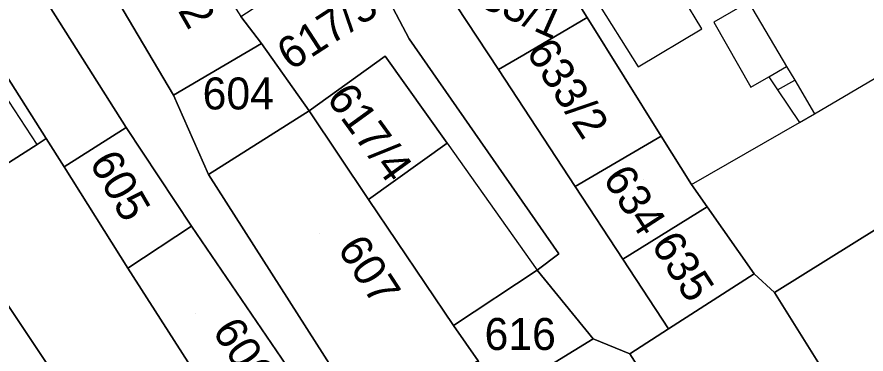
# Model space of a CAD drawing. Extents: x -263943 to -261149, y -1236934 to -1230686.
# Drawn here: x -262618.9 to -262565.8, y -1235469.1 to -1235448 of the extents above; entities that cross this region are included whole.
import ezdxf

# ---------------------------------------------------------------- set-up
doc = ezdxf.new("R2010")
doc.units = 0
for name, color, linetype in [('body_kn', 7, 'Continuous'), ('kladpar_druhypozemkov', 7, 'Continuous'), ('kladpar_hranice', 7, 'Continuous'), ('kladpar_parcelnecisla', 7, 'Continuous'), ('kladpar_plochy', 7, 'Continuous'), ('zappar_hrandruhpozemk', 7, 'Continuous')]:
    doc.layers.add(name, color=color, linetype=linetype)

msp = doc.modelspace()

# ---------------------------------------------------------------- linework, layer by layer
at = {"layer": 'body_kn'}
for p, q in [((-262583.2, -1235448.08), (-262583.2, -1235448.08)), ((-262576.03, -1235448.79), (-262576.03, -1235448.79)), ((-262575.27, -1235448.37), (-262575.27, -1235448.37)), ((-262594.34, -1235449.42), (-262594.34, -1235449.42)), ((-262603.58, -1235449.7), (-262603.58, -1235449.7)), ((-262587.16, -1235450.41), (-262587.16, -1235450.41)), ((-262595.83, -1235450.49), (-262595.83, -1235450.49)), ((-262588.74, -1235451.34), (-262588.74, -1235451.34)), ((-262588.74, -1235451.34), (-262588.74, -1235451.34)), ((-262580, -1235451.17), (-262580, -1235451.17)), ((-262570.72, -1235451.14), (-262570.72, -1235451.14)), ((-262570.72, -1235451.14), (-262570.72, -1235451.14)), ((-262571.84, -1235451.79), (-262571.84, -1235451.79)), ((-262570.21, -1235452), (-262570.21, -1235452)), ((-262570.21, -1235452), (-262570.21, -1235452)), ((-262572.96, -1235452.43), (-262572.96, -1235452.43)), ((-262571.3, -1235452.6), (-262571.3, -1235452.6)), ((-262571.3, -1235452.6), (-262571.3, -1235452.6)), ((-262609.08, -1235452.93), (-262609.08, -1235452.93)), ((-262609.08, -1235452.93), (-262609.08, -1235452.93)), ((-262600.6, -1235453.92), (-262600.6, -1235453.92)), ((-262568.97, -1235454.11), (-262568.97, -1235454.11)), ((-262568.97, -1235454.11), (-262568.97, -1235454.11)), ((-262569.91, -1235454.65), (-262569.91, -1235454.65)), ((-262612.04, -1235454.96), (-262612.04, -1235454.96)), ((-262612.04, -1235454.96), (-262612.04, -1235454.96)), ((-262617.04, -1235455.65), (-262617.04, -1235455.65)), ((-262578.56, -1235455.51), (-262578.56, -1235455.51)), ((-262617.61, -1235456.02), (-262617.61, -1235456.02)), ((-262617.61, -1235456.02), (-262617.61, -1235456.02)), ((-262591.95, -1235455.95), (-262591.95, -1235455.95)), ((-262591.95, -1235455.95), (-262591.95, -1235455.95)), ((-262615.93, -1235457.43), (-262615.93, -1235457.43)), ((-262606.89, -1235457.9), (-262606.89, -1235457.9)), ((-262583.95, -1235458.65), (-262583.95, -1235458.65)), ((-262576.67, -1235458.53), (-262576.67, -1235458.53)), ((-262576.67, -1235458.53), (-262576.67, -1235458.53)), ((-262596.88, -1235459.46), (-262596.88, -1235459.46)), ((-262596.88, -1235459.46), (-262596.88, -1235459.46)), ((-262575.69, -1235459.93), (-262575.69, -1235459.93)), ((-262607.95, -1235461.14), (-262607.95, -1235461.14)), ((-262584.97, -1235462.86), (-262584.97, -1235462.86)), ((-262580.96, -1235463.21), (-262580.96, -1235463.21)), ((-262580.96, -1235463.21), (-262580.96, -1235463.21)), ((-262611.93, -1235463.77), (-262611.93, -1235463.77)), ((-262611.93, -1235463.77), (-262611.93, -1235463.77)), ((-262586.32, -1235463.88), (-262586.32, -1235463.88)), ((-262586.32, -1235463.88), (-262586.32, -1235463.88)), ((-262572.76, -1235464.11), (-262572.76, -1235464.11)), ((-262571.48, -1235465.29), (-262571.48, -1235465.29)), ((-262591.57, -1235467.36), (-262591.57, -1235467.36)), ((-262578.11, -1235467.55), (-262578.11, -1235467.55)), ((-262582.83, -1235468.19), (-262582.83, -1235468.19)), ((-262580.54, -1235469.12), (-262580.54, -1235469.12))]:
    msp.add_line(p, q, dxfattribs=at)
at = {"layer": 'kladpar_druhypozemkov'}
for p, q in [((-262604.83, -1235451.88), (-262604.83, -1235451.88)), ((-262583.86, -1235451.59), (-262583.86, -1235451.59)), ((-262595.95, -1235455.18), (-262595.95, -1235455.18)), ((-262611.42, -1235458.23), (-262611.42, -1235458.23)), ((-262579.66, -1235458.24), (-262579.66, -1235458.24)), ((-262599.93, -1235461.58), (-262599.93, -1235461.58)), ((-262576.56, -1235462.89), (-262576.56, -1235462.89)), ((-262607.73, -1235466.63), (-262607.73, -1235466.63)), ((-262586.83, -1235466.98), (-262586.83, -1235466.98))]:
    msp.add_line(p, q, dxfattribs=at)
at = {"layer": 'kladpar_hranice'}
for points in [[(-262625.1, -1235427.56), (-262616.32, -1235441.43), (-262615.99, -1235441.26), (-262609.08, -1235452.93), (-262606.89, -1235457.9), (-262596.8, -1235473.72), (-262598.58, -1235474.91), (-262607.95, -1235461.14), (-262612.04, -1235454.96), (-262618.29, -1235445.06), (-262620.77, -1235441.13)], [(-262618.29, -1235445.06), (-262612.04, -1235454.96), (-262615.93, -1235457.43), (-262617.04, -1235455.65), (-262621.84, -1235448.09), (-262622.21, -1235447.5), (-262624.72, -1235443.55), (-262627.45, -1235439.25), (-262630.51, -1235434.43), (-262632.17, -1235431.81), (-262628.83, -1235429.49), (-262623.46, -1235436.87), (-262622.71, -1235438.06), (-262620.77, -1235441.13), (-262618.29, -1235445.06)], [(-262559.9, -1235448.76), (-262557.79, -1235452.48), (-262558.17, -1235452.63), (-262558.64, -1235452.82), (-262556.86, -1235456.18), (-262571.48, -1235465.29), (-262572.76, -1235464.11), (-262575.69, -1235459.93), (-262576.67, -1235458.53), (-262578.56, -1235455.51), (-262583.2, -1235448.08), (-262585.68, -1235444.1), (-262586.39, -1235442.97), (-262585.47, -1235442.45), (-262581.25, -1235440.09), (-262568.79, -1235433.12), (-262565.65, -1235438.64), (-262560.12, -1235448.38), (-262559.9, -1235448.76)], [(-262609.08, -1235452.93), (-262615.99, -1235441.26), (-262611.08, -1235438.2), (-262604.86, -1235448.01), (-262603.58, -1235449.7), (-262609.08, -1235452.93)], [(-262588.74, -1235451.34), (-262592.06, -1235446.29), (-262586.39, -1235442.97), (-262585.68, -1235444.1), (-262583.2, -1235448.08), (-262587.16, -1235450.41), (-262588.74, -1235451.34)], [(-262586.32, -1235463.88), (-262591.57, -1235467.36), (-262596.88, -1235459.46), (-262591.95, -1235455.95), (-262595.83, -1235450.49), (-262600.6, -1235453.92), (-262603.58, -1235449.7), (-262604.86, -1235448.01), (-262597.58, -1235443.25), (-262594.34, -1235449.42), (-262584.97, -1235462.86), (-262586.32, -1235463.88)], [(-262592.06, -1235446.29), (-262588.74, -1235451.34), (-262583.95, -1235458.65), (-262580.96, -1235463.21), (-262578.11, -1235467.55), (-262580.54, -1235469.12), (-262582.83, -1235468.19), (-262586.32, -1235463.88), (-262584.97, -1235462.86), (-262594.34, -1235449.42), (-262597.58, -1235443.25)], [(-262617.61, -1235456.02), (-262622.37, -1235459.05), (-262627.21, -1235451.58), (-262622.53, -1235448.54), (-262621.84, -1235448.09), (-262617.04, -1235455.65), (-262617.61, -1235456.02)], [(-262588.74, -1235451.34), (-262587.16, -1235450.41), (-262583.2, -1235448.08), (-262578.56, -1235455.51), (-262583.95, -1235458.65), (-262588.74, -1235451.34)], [(-262609.08, -1235452.93), (-262603.58, -1235449.7), (-262600.6, -1235453.92), (-262606.89, -1235457.9), (-262609.08, -1235452.93)], [(-262596.88, -1235459.46), (-262600.6, -1235453.92), (-262595.83, -1235450.49), (-262591.95, -1235455.95), (-262596.88, -1235459.46)], [(-262590.03, -1235469.56), (-262591.94, -1235470.73), (-262593.88, -1235471.92), (-262596.8, -1235473.72), (-262606.89, -1235457.9), (-262600.6, -1235453.92), (-262596.88, -1235459.46), (-262591.57, -1235467.36), (-262590.03, -1235469.56)], [(-262612.04, -1235454.96), (-262607.95, -1235461.14), (-262611.93, -1235463.77), (-262615.93, -1235457.43), (-262612.04, -1235454.96)], [(-262587.55, -1235511.19), (-262589.17, -1235511.95), (-262589.39, -1235511.61), (-262609.32, -1235481.29), (-262623.62, -1235459.84), (-262622.37, -1235459.05), (-262617.61, -1235456.02), (-262617.04, -1235455.65), (-262615.93, -1235457.43), (-262611.93, -1235463.77), (-262603.06, -1235477.63), (-262581.85, -1235508.5), (-262574.17, -1235520.91), (-262579.53, -1235523.52), (-262587.55, -1235511.19)], [(-262580.96, -1235463.21), (-262583.95, -1235458.65), (-262578.56, -1235455.51), (-262576.67, -1235458.53), (-262575.69, -1235459.93), (-262580.96, -1235463.21)], [(-262528.57, -1235528.58), (-262531.04, -1235530.05), (-262533.15, -1235526.66), (-262541.51, -1235513.22), (-262555.52, -1235490.81), (-262571.48, -1235465.29), (-262556.86, -1235456.18), (-262553.69, -1235462.2), (-262553.35, -1235461.97), (-262553.18, -1235461.86), (-262541.16, -1235481.3), (-262531.67, -1235496), (-262515.62, -1235520.86), (-262528.57, -1235528.58)], [(-262624.41, -1235460.35), (-262623.62, -1235459.84), (-262609.32, -1235481.29), (-262589.39, -1235511.61), (-262596.25, -1235515.41), (-262600.46, -1235508.52), (-262605.62, -1235500.09), (-262619.84, -1235480.29), (-262623.16, -1235475.31), (-262630.32, -1235464.06), (-262626.09, -1235461.43), (-262624.41, -1235460.35)], [(-262580.96, -1235463.21), (-262575.69, -1235459.93), (-262572.76, -1235464.11), (-262578.11, -1235467.55), (-262580.96, -1235463.21)], [(-262611.93, -1235463.77), (-262607.95, -1235461.14), (-262598.58, -1235474.91), (-262603.06, -1235477.63), (-262611.93, -1235463.77)], [(-262588.67, -1235471.76), (-262590.03, -1235469.56), (-262591.57, -1235467.36), (-262586.32, -1235463.88), (-262582.83, -1235468.19), (-262585.2, -1235469.64), (-262588.67, -1235471.76)], [(-262563.71, -1235495.55), (-262572.45, -1235481.83), (-262580.54, -1235469.12), (-262578.11, -1235467.55), (-262572.76, -1235464.11), (-262571.48, -1235465.29), (-262555.52, -1235490.81), (-262563.71, -1235495.55)], [(-262575.97, -1235484.12), (-262585.2, -1235469.64), (-262582.83, -1235468.19), (-262580.54, -1235469.12), (-262572.45, -1235481.83), (-262573.66, -1235482.62), (-262575.97, -1235484.12)]]:
    msp.add_lwpolyline(points, dxfattribs=at)
at = {"layer": 'kladpar_plochy'}
for points in [[(-262625.1, -1235427.56), (-262616.32, -1235441.43), (-262615.99, -1235441.26), (-262609.08, -1235452.93), (-262606.89, -1235457.9), (-262596.8, -1235473.72), (-262598.58, -1235474.91), (-262607.95, -1235461.14), (-262612.04, -1235454.96), (-262618.29, -1235445.06), (-262620.77, -1235441.13)], [(-262592.06, -1235446.29), (-262588.74, -1235451.34), (-262583.95, -1235458.65), (-262580.96, -1235463.21), (-262578.11, -1235467.55), (-262580.54, -1235469.12), (-262582.83, -1235468.19), (-262586.32, -1235463.88), (-262584.97, -1235462.86), (-262594.34, -1235449.42), (-262597.58, -1235443.25)]]:
    msp.add_lwpolyline(points, dxfattribs=at)
for points in [[(-262618.29, -1235445.06), (-262612.04, -1235454.96), (-262615.93, -1235457.43), (-262617.04, -1235455.65), (-262621.84, -1235448.09), (-262622.21, -1235447.5), (-262624.72, -1235443.55), (-262627.45, -1235439.25), (-262630.51, -1235434.43), (-262632.17, -1235431.81), (-262628.83, -1235429.49), (-262623.46, -1235436.87), (-262622.71, -1235438.06), (-262620.77, -1235441.13)], [(-262559.9, -1235448.76), (-262557.79, -1235452.48), (-262558.17, -1235452.63), (-262558.64, -1235452.82), (-262556.86, -1235456.18), (-262571.48, -1235465.29), (-262572.76, -1235464.11), (-262575.69, -1235459.93), (-262576.67, -1235458.53), (-262578.56, -1235455.51), (-262583.2, -1235448.08), (-262585.68, -1235444.1), (-262586.39, -1235442.97), (-262585.47, -1235442.45), (-262581.25, -1235440.09), (-262568.79, -1235433.12), (-262565.65, -1235438.64), (-262560.12, -1235448.38)], [(-262609.08, -1235452.93), (-262615.99, -1235441.26), (-262611.08, -1235438.2), (-262604.86, -1235448.01), (-262603.58, -1235449.7)], [(-262588.74, -1235451.34), (-262592.06, -1235446.29), (-262586.39, -1235442.97), (-262585.68, -1235444.1), (-262583.2, -1235448.08), (-262587.16, -1235450.41)], [(-262586.32, -1235463.88), (-262591.57, -1235467.36), (-262596.88, -1235459.46), (-262591.95, -1235455.95), (-262595.83, -1235450.49), (-262600.6, -1235453.92), (-262603.58, -1235449.7), (-262604.86, -1235448.01), (-262597.58, -1235443.25), (-262594.34, -1235449.42), (-262584.97, -1235462.86)], [(-262617.61, -1235456.02), (-262622.37, -1235459.05), (-262627.21, -1235451.58), (-262622.53, -1235448.54), (-262621.84, -1235448.09), (-262617.04, -1235455.65)], [(-262588.74, -1235451.34), (-262587.16, -1235450.41), (-262583.2, -1235448.08), (-262578.56, -1235455.51), (-262583.95, -1235458.65)], [(-262609.08, -1235452.93), (-262603.58, -1235449.7), (-262600.6, -1235453.92), (-262606.89, -1235457.9)], [(-262596.88, -1235459.46), (-262600.6, -1235453.92), (-262595.83, -1235450.49), (-262591.95, -1235455.95)], [(-262590.03, -1235469.56), (-262591.94, -1235470.73), (-262593.88, -1235471.92), (-262596.8, -1235473.72), (-262606.89, -1235457.9), (-262600.6, -1235453.92), (-262596.88, -1235459.46), (-262591.57, -1235467.36)], [(-262612.04, -1235454.96), (-262607.95, -1235461.14), (-262611.93, -1235463.77), (-262615.93, -1235457.43)], [(-262587.55, -1235511.19), (-262589.17, -1235511.95), (-262589.39, -1235511.61), (-262609.32, -1235481.29), (-262623.62, -1235459.84), (-262622.37, -1235459.05), (-262617.61, -1235456.02), (-262617.04, -1235455.65), (-262615.93, -1235457.43), (-262611.93, -1235463.77), (-262603.06, -1235477.63), (-262581.85, -1235508.5), (-262574.17, -1235520.91), (-262579.53, -1235523.52)], [(-262580.96, -1235463.21), (-262583.95, -1235458.65), (-262578.56, -1235455.51), (-262576.67, -1235458.53), (-262575.69, -1235459.93)], [(-262528.57, -1235528.58), (-262531.04, -1235530.05), (-262533.15, -1235526.66), (-262541.51, -1235513.22), (-262555.52, -1235490.81), (-262571.48, -1235465.29), (-262556.86, -1235456.18), (-262553.69, -1235462.2), (-262553.35, -1235461.97), (-262553.18, -1235461.86), (-262541.16, -1235481.3), (-262531.67, -1235496), (-262515.62, -1235520.86)], [(-262624.41, -1235460.35), (-262623.62, -1235459.84), (-262609.32, -1235481.29), (-262589.39, -1235511.61), (-262596.25, -1235515.41), (-262600.46, -1235508.52), (-262605.62, -1235500.09), (-262619.84, -1235480.29), (-262623.16, -1235475.31), (-262630.32, -1235464.06), (-262626.09, -1235461.43)], [(-262580.96, -1235463.21), (-262575.69, -1235459.93), (-262572.76, -1235464.11), (-262578.11, -1235467.55)], [(-262611.93, -1235463.77), (-262607.95, -1235461.14), (-262598.58, -1235474.91), (-262603.06, -1235477.63)], [(-262588.67, -1235471.76), (-262590.03, -1235469.56), (-262591.57, -1235467.36), (-262586.32, -1235463.88), (-262582.83, -1235468.19), (-262585.2, -1235469.64)], [(-262563.71, -1235495.55), (-262572.45, -1235481.83), (-262580.54, -1235469.12), (-262578.11, -1235467.55), (-262572.76, -1235464.11), (-262571.48, -1235465.29), (-262555.52, -1235490.81)], [(-262575.97, -1235484.12), (-262585.2, -1235469.64), (-262582.83, -1235468.19), (-262580.54, -1235469.12), (-262572.45, -1235481.83), (-262573.66, -1235482.62)]]:
    msp.add_lwpolyline(points, close=True, dxfattribs=at)
at = {"layer": 'zappar_hrandruhpozemk'}
for p, q in [((-262576.03, -1235448.79), (-262581.25, -1235440.09)), ((-262585.47, -1235442.45), (-262580, -1235451.17)), ((-262573.1, -1235447.11), (-262570.72, -1235451.14)), ((-262617.61, -1235456.02), (-262622.53, -1235448.54)), ((-262580, -1235451.17), (-262576.03, -1235448.79)), ((-262568.97, -1235454.11), (-262560.23, -1235448.95)), ((-262571.84, -1235451.79), (-262570.72, -1235451.14)), ((-262570.72, -1235451.14), (-262570.21, -1235452)), ((-262571.3, -1235452.6), (-262570.21, -1235452)), ((-262570.21, -1235452), (-262568.97, -1235454.11)), ((-262591.95, -1235455.95), (-262586.32, -1235463.88))]:
    msp.add_line(p, q, dxfattribs=at)
for points in [[(-262573.1, -1235447.11), (-262575.27, -1235448.37), (-262572.96, -1235452.43), (-262571.84, -1235451.79)], [(-262571.84, -1235451.79), (-262571.3, -1235452.6), (-262569.91, -1235454.65)], [(-262576.67, -1235458.53), (-262569.91, -1235454.65), (-262568.97, -1235454.11)]]:
    msp.add_lwpolyline(points, dxfattribs=at)

# ---------------------------------------------------------------- texts
at = {"layer": 'kladpar_parcelnecisla'}
for s, rotation, p in [('603/2', 300, (-262611.436, -1235443.141)), ('633/1', 336, (-262591.39, -1235446.744)), ('617/3', 33, (-262601.746, -1235451.445)), ('633/2', 303, (-262587.067, -1235450.223)), ('617/4', 306, (-262599.565, -1235453.13)), ('605', 300, (-262614.389, -1235457.144)), ('634', 303, (-262582.267, -1235458.151)), ('635', 303, (-262579.247, -1235462.304)), ('607', 303, (-262598.872, -1235462.54)), ('606', 303, (-262606.698, -1235467.7))]:
    msp.add_text(s, height=2, rotation=rotation, dxfattribs=at).set_placement(p)
for s, p in [('604', (-262607.26, -1235453.83)), ('616', (-262589.62, -1235468.88))]:
    msp.add_text(s, height=2, dxfattribs=at).set_placement(p)

doc.saveas('drawing.dxf')
